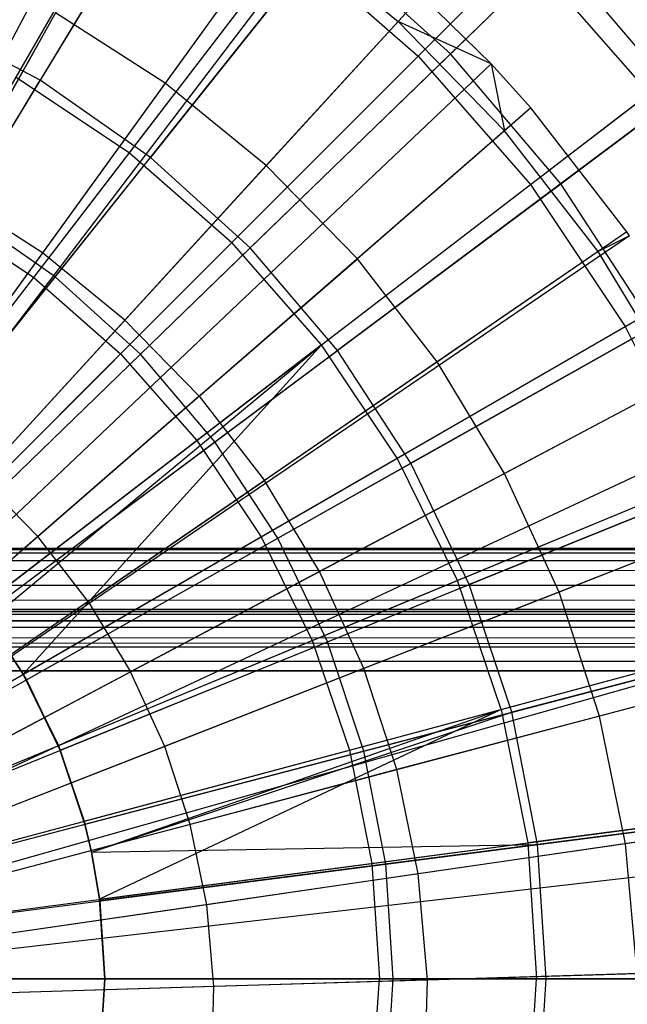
# Model space of a CAD drawing. Extents: x 0.2 to 40.1, y -6.7 to 6.7.
# Tile 319 of 516: x 21.806 to 22.198, y 3.437 to 4.073. Entities that reach past the tile are written whole.
import ezdxf

# ---------------------------------------------------------------- set-up
doc = ezdxf.new("R2010")
doc.units = 0
doc.header["$MEASUREMENT"] = 0
doc.layers.get('0').update_dxf_attribs({"color": 13, "linetype": 'CONTINUOUS'})

# ---------------------------------------------------------------- blocks, each defined once
blk = doc.blocks.new('SNOWBALL_XIV_PM3_STL')
at = {"color": 0}
for p, q in [((21.80342, 4.03564, 17.33299), (21.93672, 4.26652, 17.21834)), ((21.80342, 4.03564, 17.33299), (21.93672, 4.26652, 17.21834)), ((21.96123, 4.26827, 17.31014), (21.81894, 4.03353, 17.41133)), ((21.96123, 4.26827, 17.31014), (21.81894, 4.03353, 17.41133)), ((22.08378, 4.05052, 12.94778), (22.27448, 4.2352, 13.07074)), ((22.08378, 4.05052, 12.94778), (22.27448, 4.2352, 13.07074)), ((22.0629, 4.04909, 13.0275), (22.24443, 4.23062, 13.16283)), ((22.0629, 4.04909, 13.0275), (22.24443, 4.23062, 13.16283)), ((21.88398, 4.21627, 17.36496), (21.55159, 3.59263, 17.5815)), ((21.88398, 4.21627, 17.36496), (21.55159, 3.59263, 17.5815)), ((21.90162, 4.20661, 17.36496), (21.55516, 3.59067, 17.5815)), ((21.90162, 4.20661, 17.36496), (21.55516, 3.59067, 17.5815)), ((21.87652, 3.98679, 17.33299), (22.03881, 4.19829, 17.21834)), ((21.87652, 3.98679, 17.33299), (22.03881, 4.19829, 17.21834)), ((22.06137, 4.19842, 17.31014), (21.89022, 3.98381, 17.41133)), ((22.06137, 4.19842, 17.31014), (21.89022, 3.98381, 17.41133)), ((21.75267, 3.94774, 12.92524), (21.88846, 4.18294, 13.0275)), ((21.75267, 3.94774, 12.92524), (21.88846, 4.18294, 13.0275)), ((21.76775, 3.94909, 12.85858), (21.91219, 4.18736, 12.94778)), ((21.76775, 3.94909, 12.85858), (21.91219, 4.18736, 12.94778)), ((21.9868, 4.15207, 17.36496), (21.57238, 3.57965, 17.5815)), ((21.9868, 4.15207, 17.36496), (21.57238, 3.57965, 17.5815)), ((22.00398, 4.13931, 17.36496), (21.57586, 3.57706, 17.5815)), ((22.00398, 4.13931, 17.36496), (21.57586, 3.57706, 17.5815)), ((21.97361, 4.13387, 17.37545), (21.8997, 4.03177, 17.42952)), ((21.97361, 4.13387, 17.37545), (21.8997, 4.03177, 17.42952)), ((21.97361, 4.13387, 17.37545), (22.05003, 4.0716, 17.37545)), ((21.97361, 4.13387, 17.37545), (22.05003, 4.0716, 17.37545)), ((22.15506, 3.96679, 12.94778), (22.36781, 4.12557, 13.07074)), ((22.15506, 3.96679, 12.94778), (22.36781, 4.12557, 13.07074)), ((21.81474, 3.90627, 12.92524), (21.98007, 4.12174, 13.0275)), ((21.81474, 3.90627, 12.92524), (21.98007, 4.12174, 13.0275)), ((21.82865, 3.90661, 12.85858), (22.00238, 4.12445, 12.94778)), ((21.82865, 3.90661, 12.85858), (22.00238, 4.12445, 12.94778)), ((21.98007, 4.12174, 13.0275), (22.0629, 4.04909, 13.0275)), ((21.98007, 4.12174, 13.0275), (22.0629, 4.04909, 13.0275)), ((22.08378, 4.05052, 12.94778), (22.00238, 4.12445, 12.94778)), ((22.08378, 4.05052, 12.94778), (22.00238, 4.12445, 12.94778)), ((22.13555, 3.96626, 13.0275), (22.33922, 4.12254, 13.16283)), ((22.13555, 3.96626, 13.0275), (22.33922, 4.12254, 13.16283)), ((22.13114, 4.11733, 17.21834), (21.94263, 3.92882, 17.33299)), ((22.13114, 4.11733, 17.21834), (21.94263, 3.92882, 17.33299)), ((22.15175, 4.11634, 17.31014), (21.95456, 3.92538, 17.41133)), ((22.15175, 4.11634, 17.31014), (21.95456, 3.92538, 17.41133)), ((22.13114, 4.11733, 17.21834), (22.2121, 4.02501, 17.21834)), ((22.13114, 4.11733, 17.21834), (22.2121, 4.02501, 17.21834)), ((22.23089, 4.02338, 17.31014), (22.15175, 4.11634, 17.31014)), ((22.23089, 4.02338, 17.31014), (22.15175, 4.11634, 17.31014)), ((22.0652, 4.08818, 17.36496), (21.58824, 3.56673, 17.5815)), ((22.0652, 4.08818, 17.36496), (21.58824, 3.56673, 17.5815)), ((22.0652, 4.08818, 17.36496), (22.05003, 4.0716, 17.37545)), ((22.0652, 4.08818, 17.36496), (22.05003, 4.0716, 17.37545)), ((22.11008, 4.0441, 17.36496), (22.0652, 4.08818, 17.36496)), ((22.11008, 4.0441, 17.36496), (22.0652, 4.08818, 17.36496)), ((21.8288, 4.07716, 17.42952), (21.76248, 3.95925, 17.479)), ((21.8288, 4.07716, 17.42952), (21.76248, 3.95925, 17.479)), ((21.8997, 4.03177, 17.42952), (21.8288, 4.07716, 17.42952)), ((21.8997, 4.03177, 17.42952), (21.8288, 4.07716, 17.42952)), ((21.81894, 4.03353, 17.41133), (21.74188, 4.07373, 17.41133)), ((21.81894, 4.03353, 17.41133), (21.74188, 4.07373, 17.41133)), ((21.96496, 3.97859, 17.42952), (22.05003, 4.0716, 17.37545)), ((21.96496, 3.97859, 17.42952), (22.05003, 4.0716, 17.37545)), ((22.11885, 4.00102, 17.37545), (22.05003, 4.0716, 17.37545)), ((22.11885, 4.00102, 17.37545), (22.05003, 4.0716, 17.37545)), ((22.11008, 4.0441, 17.36496), (22.05003, 4.0716, 17.37545)), ((22.11008, 4.0441, 17.36496), (22.05003, 4.0716, 17.37545)), ((21.87086, 3.85705, 12.92524), (22.0629, 4.04909, 13.0275)), ((21.87086, 3.85705, 12.92524), (22.0629, 4.04909, 13.0275)), ((21.88363, 3.85668, 12.85858), (22.08378, 4.05052, 12.94778)), ((21.88363, 3.85668, 12.85858), (22.08378, 4.05052, 12.94778)), ((22.0629, 4.04909, 13.0275), (22.13555, 3.96626, 13.0275)), ((22.0629, 4.04909, 13.0275), (22.13555, 3.96626, 13.0275)), ((22.15506, 3.96679, 12.94778), (22.08378, 4.05052, 12.94778)), ((22.15506, 3.96679, 12.94778), (22.08378, 4.05052, 12.94778)), ((22.11008, 4.0441, 17.36496), (21.59731, 3.55781, 17.5815)), ((22.11008, 4.0441, 17.36496), (21.59731, 3.55781, 17.5815)), ((22.13581, 4.01577, 17.36496), (22.11008, 4.0441, 17.36496)), ((22.11008, 4.0441, 17.36496), (22.11885, 4.00102, 17.37545)), ((22.11008, 4.0441, 17.36496), (22.11885, 4.00102, 17.37545)), ((22.13581, 4.01577, 17.36496), (22.11008, 4.0441, 17.36496)), ((21.67125, 3.7899, 17.47782), (21.81894, 4.03353, 17.41133)), ((21.67125, 3.7899, 17.47782), (21.81894, 4.03353, 17.41133)), ((21.80342, 4.03564, 17.33299), (21.87652, 3.98679, 17.33299)), ((21.80342, 4.03564, 17.33299), (21.87652, 3.98679, 17.33299)), ((21.89022, 3.98381, 17.41133), (21.81894, 4.03353, 17.41133)), ((21.89022, 3.98381, 17.41133), (21.81894, 4.03353, 17.41133)), ((21.8997, 4.03177, 17.42952), (21.82036, 3.92218, 17.479)), ((21.8997, 4.03177, 17.42952), (21.82036, 3.92218, 17.479)), ((21.96496, 3.97859, 17.42952), (21.8997, 4.03177, 17.42952)), ((21.96496, 3.97859, 17.42952), (21.8997, 4.03177, 17.42952)), ((22.0006, 3.86271, 17.33299), (22.2121, 4.02501, 17.21834)), ((22.0006, 3.86271, 17.33299), (22.2121, 4.02501, 17.21834)), ((22.23089, 4.02338, 17.31014), (22.0109, 3.8592, 17.41133)), ((22.23089, 4.02338, 17.31014), (22.0109, 3.8592, 17.41133)), ((22.13581, 4.01577, 17.36496), (21.60251, 3.55208, 17.5815)), ((22.13581, 4.01577, 17.36496), (21.60251, 3.55208, 17.5815)), ((22.13581, 4.01577, 17.36496), (22.11885, 4.00102, 17.37545)), ((22.13581, 4.01577, 17.36496), (22.11885, 4.00102, 17.37545)), ((22.19771, 3.93578, 17.36496), (22.13581, 4.01577, 17.36496)), ((22.19771, 3.93578, 17.36496), (22.13581, 4.01577, 17.36496)), ((22.11885, 4.00102, 17.37545), (22.02373, 3.91832, 17.42952)), ((22.11885, 4.00102, 17.37545), (22.02373, 3.91832, 17.42952)), ((22.17918, 3.92306, 17.37545), (22.11885, 4.00102, 17.37545)), ((22.17918, 3.92306, 17.37545), (22.11885, 4.00102, 17.37545)), ((22.19675, 3.87465, 13.0275), (22.41908, 4.00302, 13.16283)), ((22.19675, 3.87465, 13.0275), (22.41908, 4.00302, 13.16283)), ((21.70679, 3.76559, 17.41351), (21.87652, 3.98679, 17.33299)), ((21.70679, 3.76559, 17.41351), (21.87652, 3.98679, 17.33299)), ((21.87652, 3.98679, 17.33299), (21.94263, 3.92882, 17.33299)), ((21.87652, 3.98679, 17.33299), (21.94263, 3.92882, 17.33299)), ((21.71259, 3.76106, 17.47782), (21.89022, 3.98381, 17.41133)), ((21.71259, 3.76106, 17.47782), (21.89022, 3.98381, 17.41133)), ((21.95456, 3.92538, 17.41133), (21.89022, 3.98381, 17.41133)), ((21.95456, 3.92538, 17.41133), (21.89022, 3.98381, 17.41133)), ((21.96496, 3.97859, 17.42952), (21.87365, 3.87876, 17.479)), ((21.96496, 3.97859, 17.42952), (21.87365, 3.87876, 17.479)), ((21.96496, 3.97859, 17.42952), (22.02373, 3.91832, 17.42952)), ((21.96496, 3.97859, 17.42952), (22.02373, 3.91832, 17.42952)), ((21.92008, 3.80093, 12.92524), (22.13555, 3.96626, 13.0275)), ((21.92008, 3.80093, 12.92524), (22.13555, 3.96626, 13.0275)), ((21.93177, 3.80014, 12.85858), (22.15506, 3.96679, 12.94778)), ((21.93177, 3.80014, 12.85858), (22.15506, 3.96679, 12.94778)), ((22.13555, 3.96626, 13.0275), (22.19675, 3.87465, 13.0275)), ((22.13555, 3.96626, 13.0275), (22.19675, 3.87465, 13.0275)), ((22.21505, 3.87463, 12.94778), (22.15506, 3.96679, 12.94778)), ((22.21505, 3.87463, 12.94778), (22.15506, 3.96679, 12.94778)), ((21.82036, 3.92218, 17.479), (21.76248, 3.95925, 17.479)), ((21.82036, 3.92218, 17.479), (21.76248, 3.95925, 17.479)), ((21.75267, 3.94774, 12.92524), (21.81474, 3.90627, 12.92524)), ((21.75267, 3.94774, 12.92524), (21.81474, 3.90627, 12.92524)), ((21.82865, 3.90661, 12.85858), (21.76775, 3.94909, 12.85858)), ((21.82865, 3.90661, 12.85858), (21.76775, 3.94909, 12.85858)), ((22.19771, 3.93578, 17.36496), (21.61503, 3.53591, 17.5815)), ((22.19771, 3.93578, 17.36496), (21.61503, 3.53591, 17.5815)), ((22.19771, 3.93578, 17.36496), (22.17918, 3.92306, 17.37545)), ((22.19771, 3.93578, 17.36496), (22.17918, 3.92306, 17.37545)), ((22.19954, 3.9331, 17.36496), (22.19771, 3.93578, 17.36496)), ((22.19954, 3.9331, 17.36496), (22.19771, 3.93578, 17.36496)), ((22.19954, 3.9331, 17.36496), (21.61503, 3.53591, 17.5815)), ((22.19954, 3.9331, 17.36496), (21.61503, 3.53591, 17.5815)), ((21.74548, 3.73167, 17.41351), (21.94263, 3.92882, 17.33299)), ((21.74548, 3.73167, 17.41351), (21.94263, 3.92882, 17.33299)), ((22.0006, 3.86271, 17.33299), (21.94263, 3.92882, 17.33299)), ((22.0006, 3.86271, 17.33299), (21.94263, 3.92882, 17.33299)), ((22.19954, 3.9331, 17.36496), (22.17918, 3.92306, 17.37545)), ((22.19954, 3.9331, 17.36496), (22.17918, 3.92306, 17.37545)), ((21.82036, 3.92218, 17.479), (21.7394, 3.81035, 17.52083)), ((21.82036, 3.92218, 17.479), (21.7394, 3.81035, 17.52083)), ((21.7499, 3.72717, 17.47782), (21.95456, 3.92538, 17.41133)), ((21.7499, 3.72717, 17.47782), (21.95456, 3.92538, 17.41133)), ((21.87365, 3.87876, 17.479), (21.82036, 3.92218, 17.479)), ((21.87365, 3.87876, 17.479), (21.82036, 3.92218, 17.479)), ((22.0109, 3.8592, 17.41133), (21.95456, 3.92538, 17.41133)), ((22.0109, 3.8592, 17.41133), (21.95456, 3.92538, 17.41133)), ((22.04945, 3.78961, 17.33299), (22.28033, 3.9229, 17.21834)), ((22.04945, 3.78961, 17.33299), (22.28033, 3.9229, 17.21834)), ((22.17918, 3.92306, 17.37545), (22.07525, 3.85174, 17.42952)), ((22.17918, 3.92306, 17.37545), (22.07525, 3.85174, 17.42952)), ((22.23022, 3.83873, 17.37545), (22.17918, 3.92306, 17.37545)), ((22.23022, 3.83873, 17.37545), (22.17918, 3.92306, 17.37545)), ((21.92164, 3.82955, 17.479), (22.02373, 3.91832, 17.42952)), ((21.92164, 3.82955, 17.479), (22.02373, 3.91832, 17.42952)), ((22.07525, 3.85174, 17.42952), (22.02373, 3.91832, 17.42952)), ((22.07525, 3.85174, 17.42952), (22.02373, 3.91832, 17.42952)), ((22.29749, 3.92106, 17.31014), (22.05831, 3.78636, 17.41133)), ((22.29749, 3.92106, 17.31014), (22.05831, 3.78636, 17.41133)), ((21.64293, 3.68237, 12.85764), (21.81474, 3.90627, 12.92524)), ((21.64293, 3.68237, 12.85764), (21.81474, 3.90627, 12.92524)), ((21.64939, 3.68182, 12.80451), (21.82865, 3.90661, 12.85858)), ((21.64939, 3.68182, 12.80451), (21.82865, 3.90661, 12.85858)), ((21.81474, 3.90627, 12.92524), (21.87086, 3.85705, 12.92524)), ((21.81474, 3.90627, 12.92524), (21.87086, 3.85705, 12.92524)), ((21.88363, 3.85668, 12.85858), (21.82865, 3.90661, 12.85858)), ((21.88363, 3.85668, 12.85858), (21.82865, 3.90661, 12.85858)), ((21.87365, 3.87876, 17.479), (21.78047, 3.77689, 17.52083)), ((21.87365, 3.87876, 17.479), (21.78047, 3.77689, 17.52083)), ((21.92164, 3.82955, 17.479), (21.87365, 3.87876, 17.479)), ((21.92164, 3.82955, 17.479), (21.87365, 3.87876, 17.479)), ((21.96155, 3.73886, 12.92524), (22.19675, 3.87465, 13.0275)), ((21.96155, 3.73886, 12.92524), (22.19675, 3.87465, 13.0275)), ((21.97228, 3.7379, 12.85858), (22.21505, 3.87463, 12.94778)), ((21.97228, 3.7379, 12.85858), (22.21505, 3.87463, 12.94778)), ((22.19675, 3.87465, 13.0275), (22.24548, 3.77584, 13.0275)), ((22.19675, 3.87465, 13.0275), (22.24548, 3.77584, 13.0275)), ((22.0006, 3.86271, 17.33299), (21.7794, 3.69298, 17.41351)), ((22.0006, 3.86271, 17.33299), (21.7794, 3.69298, 17.41351)), ((21.78257, 3.68879, 17.47782), (22.0109, 3.8592, 17.41133)), ((21.78257, 3.68879, 17.47782), (22.0109, 3.8592, 17.41133)), ((21.78556, 3.68473, 17.41351), (22.0006, 3.86271, 17.33299)), ((21.78556, 3.68473, 17.41351), (22.0006, 3.86271, 17.33299)), ((21.80799, 3.6502, 17.41351), (22.0006, 3.86271, 17.33299)), ((21.80799, 3.6502, 17.41351), (22.0006, 3.86271, 17.33299)), ((22.04945, 3.78961, 17.33299), (22.0006, 3.86271, 17.33299)), ((22.04945, 3.78961, 17.33299), (22.0006, 3.86271, 17.33299)), ((22.05831, 3.78636, 17.41133), (22.0109, 3.8592, 17.41133)), ((22.05831, 3.78636, 17.41133), (22.0109, 3.8592, 17.41133)), ((21.6713, 3.65749, 12.85764), (21.87086, 3.85705, 12.92524)), ((21.6713, 3.65749, 12.85764), (21.87086, 3.85705, 12.92524)), ((21.67709, 3.65666, 12.80451), (21.88363, 3.85668, 12.85858)), ((21.67709, 3.65666, 12.80451), (21.88363, 3.85668, 12.85858)), ((21.87086, 3.85705, 12.92524), (21.92008, 3.80093, 12.92524)), ((21.87086, 3.85705, 12.92524), (21.92008, 3.80093, 12.92524)), ((21.93177, 3.80014, 12.85858), (21.88363, 3.85668, 12.85858)), ((21.93177, 3.80014, 12.85858), (21.88363, 3.85668, 12.85858)), ((22.07525, 3.85174, 17.42952), (21.9637, 3.77519, 17.479)), ((22.07525, 3.85174, 17.42952), (21.9637, 3.77519, 17.479)), ((22.11885, 3.77972, 17.42952), (22.07525, 3.85174, 17.42952)), ((22.11885, 3.77972, 17.42952), (22.07525, 3.85174, 17.42952)), ((22.25009, 3.84926, 17.36496), (21.62562, 3.51841, 17.5815)), ((22.25009, 3.84926, 17.36496), (21.62562, 3.51841, 17.5815)), ((22.23022, 3.83873, 17.37545), (22.11885, 3.77972, 17.42952)), ((22.23022, 3.83873, 17.37545), (22.11885, 3.77972, 17.42952)), ((21.92164, 3.82955, 17.479), (21.81745, 3.73896, 17.52083)), ((21.92164, 3.82955, 17.479), (21.81745, 3.73896, 17.52083)), ((21.92164, 3.82955, 17.479), (21.9637, 3.77519, 17.479)), ((21.92164, 3.82955, 17.479), (21.9637, 3.77519, 17.479)), ((22.27003, 3.80919, 17.36496), (21.62966, 3.51031, 17.5815)), ((22.27003, 3.80919, 17.36496), (21.62966, 3.51031, 17.5815)), ((22.08833, 3.71075, 17.33299), (22.33464, 3.81277, 17.21834)), ((22.08833, 3.71075, 17.33299), (22.33464, 3.81277, 17.21834)), ((22.35046, 3.81106, 17.31014), (22.09602, 3.70805, 17.41133)), ((22.35046, 3.81106, 17.31014), (22.09602, 3.70805, 17.41133)), ((21.69618, 3.62912, 12.85764), (21.92008, 3.80093, 12.92524)), ((21.69618, 3.62912, 12.85764), (21.92008, 3.80093, 12.92524)), ((21.92008, 3.80093, 12.92524), (21.96155, 3.73886, 12.92524)), ((21.92008, 3.80093, 12.92524), (21.96155, 3.73886, 12.92524)), ((21.70134, 3.62817, 12.80451), (21.93177, 3.80014, 12.85858)), ((21.70134, 3.62817, 12.80451), (21.93177, 3.80014, 12.85858)), ((21.97228, 3.7379, 12.85858), (21.93177, 3.80014, 12.85858)), ((21.97228, 3.7379, 12.85858), (21.93177, 3.80014, 12.85858)), ((21.80799, 3.6502, 17.41351), (22.04945, 3.78961, 17.33299)), ((21.80799, 3.6502, 17.41351), (22.04945, 3.78961, 17.33299)), ((22.08833, 3.71075, 17.33299), (22.04945, 3.78961, 17.33299)), ((22.08833, 3.71075, 17.33299), (22.04945, 3.78961, 17.33299)), ((21.81007, 3.64655, 17.47782), (22.05831, 3.78636, 17.41133)), ((21.81007, 3.64655, 17.47782), (22.05831, 3.78636, 17.41133)), ((22.09602, 3.70805, 17.41133), (22.05831, 3.78636, 17.41133)), ((22.09602, 3.70805, 17.41133), (22.05831, 3.78636, 17.41133)), ((21.81745, 3.73896, 17.52083), (21.78047, 3.77689, 17.52083)), ((21.81745, 3.73896, 17.52083), (21.78047, 3.77689, 17.52083)), ((21.99457, 3.67191, 12.92524), (22.24548, 3.77584, 13.0275)), ((21.99457, 3.67191, 12.92524), (22.24548, 3.77584, 13.0275)), ((22.11885, 3.77972, 17.42952), (21.9993, 3.71639, 17.47899)), ((22.11885, 3.77972, 17.42952), (21.9993, 3.71639, 17.47899)), ((22.0045, 3.671, 12.85858), (22.26276, 3.77556, 12.94778)), ((22.0045, 3.671, 12.85858), (22.26276, 3.77556, 12.94778)), ((22.15395, 3.70321, 17.42952), (22.11885, 3.77972, 17.42952)), ((22.15395, 3.70321, 17.42952), (22.11885, 3.77972, 17.42952)), ((21.84987, 3.69707, 17.52083), (21.9637, 3.77519, 17.479)), ((21.84987, 3.69707, 17.52083), (21.9637, 3.77519, 17.479)), ((21.9993, 3.71639, 17.47899), (21.9637, 3.77519, 17.479)), ((21.9993, 3.71639, 17.47899), (21.9637, 3.77519, 17.479)), ((22.29226, 3.75733, 17.36496), (21.63415, 3.49982, 17.5815)), ((22.29226, 3.75733, 17.36496), (21.63415, 3.49982, 17.5815)), ((22.27132, 3.74914, 17.37545), (22.15395, 3.70321, 17.42952)), ((22.27132, 3.74914, 17.37545), (22.15395, 3.70321, 17.42952)), ((21.81745, 3.73896, 17.52083), (21.711, 3.64641, 17.55504)), ((21.81745, 3.73896, 17.52083), (21.711, 3.64641, 17.55504)), ((21.71714, 3.59775, 12.85764), (21.96155, 3.73886, 12.92524)), ((21.71714, 3.59775, 12.85764), (21.96155, 3.73886, 12.92524)), ((21.72176, 3.59681, 12.80451), (21.97228, 3.7379, 12.85858)), ((21.72176, 3.59681, 12.80451), (21.97228, 3.7379, 12.85858)), ((21.84987, 3.69707, 17.52083), (21.81745, 3.73896, 17.52083)), ((21.84987, 3.69707, 17.52083), (21.81745, 3.73896, 17.52083)), ((21.96155, 3.73886, 12.92524), (21.99457, 3.67191, 12.92524)), ((21.96155, 3.73886, 12.92524), (21.99457, 3.67191, 12.92524)), ((22.0045, 3.671, 12.85858), (21.97228, 3.7379, 12.85858)), ((22.0045, 3.671, 12.85858), (21.97228, 3.7379, 12.85858)), ((39.42879, 3.73129, 51.61956), (0.85168, 3.73129, 51.61956)), ((0.85168, 3.73129, 51.61956), (39.42499, 3.73025, 51.63235)), ((0.85168, 3.73129, 51.61956), (39.42499, 3.73025, 51.63235)), ((0.85168, 3.73129, 50.9109), (39.42879, 3.73129, 50.9109)), ((0.85168, 3.73129, 50.9109), (39.42879, 3.73129, 50.9109)), ((39.42879, 3.73129, 51.61956), (0.85168, 3.73129, 51.61956)), ((0.85988, 3.72647, 51.6467), (39.42499, 3.73025, 51.63235)), ((0.85988, 3.72647, 51.6467), (39.42499, 3.73025, 51.63235)), ((0.85988, 3.72647, 51.6467), (39.4168, 3.72107, 51.65835)), ((0.85988, 3.72647, 51.6467), (39.4168, 3.72107, 51.65835)), ((0.86808, 3.71258, 51.67051), (39.4168, 3.72107, 51.65835)), ((0.86808, 3.71258, 51.67051), (39.4168, 3.72107, 51.65835)), ((0.86808, 3.71258, 51.67051), (39.4086, 3.7035, 51.67959)), ((0.86808, 3.71258, 51.67051), (39.4086, 3.7035, 51.67959)), ((21.9993, 3.71639, 17.47899), (21.8773, 3.65175, 17.52083)), ((21.9993, 3.71639, 17.47899), (21.8773, 3.65175, 17.52083)), ((22.02796, 3.65391, 17.47899), (21.9993, 3.71639, 17.47899)), ((22.02796, 3.65391, 17.47899), (21.9993, 3.71639, 17.47899)), ((21.83074, 3.60405, 17.41351), (22.08833, 3.71075, 17.33299)), ((21.83074, 3.60405, 17.41351), (22.08833, 3.71075, 17.33299)), ((21.83194, 3.60114, 17.47782), (22.09602, 3.70805, 17.41133)), ((21.83194, 3.60114, 17.47782), (22.09602, 3.70805, 17.41133)), ((22.1166, 3.62749, 17.33299), (22.08833, 3.71075, 17.33299)), ((22.1166, 3.62749, 17.33299), (22.08833, 3.71075, 17.33299)), ((22.12341, 3.62557, 17.41133), (22.09602, 3.70805, 17.41133)), ((22.12341, 3.62557, 17.41133), (22.09602, 3.70805, 17.41133)), ((0.87627, 3.69134, 51.68808), (39.4086, 3.7035, 51.67959)), ((0.87627, 3.69134, 51.68808), (39.4086, 3.7035, 51.67959)), ((22.15395, 3.70321, 17.42952), (22.02796, 3.65391, 17.47899)), ((22.15395, 3.70321, 17.42952), (22.02796, 3.65391, 17.47899)), ((22.1801, 3.62319, 17.42952), (22.15395, 3.70321, 17.42952)), ((22.1801, 3.62319, 17.42952), (22.15395, 3.70321, 17.42952)), ((21.84987, 3.69707, 17.52083), (21.73356, 3.61725, 17.55504)), ((21.84987, 3.69707, 17.52083), (21.73356, 3.61725, 17.55504)), ((21.84987, 3.69707, 17.52083), (21.8773, 3.65175, 17.52083)), ((21.84987, 3.69707, 17.52083), (21.8773, 3.65175, 17.52083)), ((22.1166, 3.62749, 17.33299), (22.37411, 3.69649, 17.21834)), ((22.1166, 3.62749, 17.33299), (22.37411, 3.69649, 17.21834)), ((22.38893, 3.69519, 17.31014), (22.12341, 3.62557, 17.41133)), ((22.38893, 3.69519, 17.31014), (22.12341, 3.62557, 17.41133)), ((0.85168, 3.69192, 51.61956), (39.42076, 3.6896, 51.63287)), ((0.85168, 3.69192, 51.61956), (39.42076, 3.6896, 51.63287)), ((0.85168, 3.69192, 51.61956), (39.42879, 3.69192, 51.61956)), ((39.42879, 3.69192, 50.9109), (0.85168, 3.69192, 50.9109)), ((0.85168, 3.69192, 51.61956), (39.42879, 3.69192, 51.61956)), ((39.42879, 3.69192, 50.9109), (0.85168, 3.69192, 50.9109)), ((0.86195, 3.68816, 51.63636), (39.42076, 3.6896, 51.63287)), ((0.86195, 3.68816, 51.63636), (39.42076, 3.6896, 51.63287)), ((0.86195, 3.68816, 51.63636), (39.41162, 3.68169, 51.64603)), ((0.86195, 3.68816, 51.63636), (39.41162, 3.68169, 51.64603)), ((39.39221, 3.65255, 51.6983), (0.87627, 3.69134, 51.68808)), ((0.87627, 3.69134, 51.68808), (39.4004, 3.67969, 51.69348)), ((0.87627, 3.69134, 51.68808), (39.4004, 3.67969, 51.69348)), ((39.39221, 3.65255, 51.6983), (0.87627, 3.69134, 51.68808)), ((21.78257, 3.68879, 17.47782), (21.81007, 3.64655, 17.47782)), ((21.78257, 3.68879, 17.47782), (21.81007, 3.64655, 17.47782)), ((0.87109, 3.67902, 51.6487), (39.41162, 3.68169, 51.64603)), ((0.87109, 3.67902, 51.6487), (39.41162, 3.68169, 51.64603)), ((21.78556, 3.68473, 17.41351), (21.80799, 3.6502, 17.41351)), ((21.78556, 3.68473, 17.41351), (21.80799, 3.6502, 17.41351)), ((0.87109, 3.67902, 51.6487), (39.40247, 3.66935, 51.65517)), ((0.87109, 3.67902, 51.6487), (39.40247, 3.66935, 51.65517)), ((22.31974, 3.67558, 17.36496), (21.63971, 3.48329, 17.5815)), ((22.31974, 3.67558, 17.36496), (21.63971, 3.48329, 17.5815)), ((0.88023, 3.66587, 51.65661), (39.40247, 3.66935, 51.65517)), ((0.88023, 3.66587, 51.65661), (39.40247, 3.66935, 51.65517)), ((21.73383, 3.56391, 12.85764), (21.99457, 3.67191, 12.92524)), ((21.73383, 3.56391, 12.85764), (21.99457, 3.67191, 12.92524)), ((21.73799, 3.5631, 12.80451), (22.0045, 3.671, 12.85858)), ((21.73799, 3.5631, 12.80451), (22.0045, 3.671, 12.85858)), ((21.99457, 3.67191, 12.92524), (22.01856, 3.60122, 12.92524)), ((21.99457, 3.67191, 12.92524), (22.01856, 3.60122, 12.92524)), ((22.0279, 3.60052, 12.85858), (22.0045, 3.671, 12.85858)), ((22.0279, 3.60052, 12.85858), (22.0045, 3.671, 12.85858)), ((22.01856, 3.60122, 12.92524), (22.2809, 3.67152, 13.0275)), ((22.01856, 3.60122, 12.92524), (22.2809, 3.67152, 13.0275)), ((22.0279, 3.60052, 12.85858), (22.29741, 3.6712, 12.94778)), ((22.0279, 3.60052, 12.85858), (22.29741, 3.6712, 12.94778)), ((0.88023, 3.66587, 51.65661), (39.39221, 3.65255, 51.65893)), ((0.88023, 3.66587, 51.65661), (39.39221, 3.65255, 51.65893)), ((39.39221, 3.65255, 51.6983), (0.88447, 3.66534, 51.69725)), ((39.39221, 3.65255, 51.6983), (0.88447, 3.66534, 51.69725)), ((22.32368, 3.66119, 17.36496), (21.6405, 3.48038, 17.5815)), ((22.32368, 3.66119, 17.36496), (21.6405, 3.48038, 17.5815)), ((22.30194, 3.65544, 17.37545), (22.1801, 3.62319, 17.42952)), ((22.30194, 3.65544, 17.37545), (22.1801, 3.62319, 17.42952)), ((39.39221, 3.65255, 51.6983), (10.67572, 3.65238, 51.6983)), ((10.67572, 3.65238, 51.65893), (39.39221, 3.65255, 51.65893)), ((39.39221, 3.65255, 51.6983), (10.67572, 3.65238, 51.6983)), ((10.67572, 3.65238, 51.65893), (39.39221, 3.65255, 51.65893)), ((21.75265, 3.58571, 17.55504), (21.8773, 3.65175, 17.52083)), ((21.75265, 3.58571, 17.55504), (21.8773, 3.65175, 17.52083)), ((21.81007, 3.64655, 17.47782), (21.80799, 3.6502, 17.41351)), ((21.83194, 3.60114, 17.47782), (21.80799, 3.6502, 17.41351)), ((21.80799, 3.6502, 17.41351), (21.83074, 3.60405, 17.41351)), ((21.83194, 3.60114, 17.47782), (21.80799, 3.6502, 17.41351)), ((21.81007, 3.64655, 17.47782), (21.80799, 3.6502, 17.41351)), ((21.80799, 3.6502, 17.41351), (21.83074, 3.60405, 17.41351)), ((21.89939, 3.6036, 17.52083), (21.8773, 3.65175, 17.52083)), ((21.89939, 3.6036, 17.52083), (21.8773, 3.65175, 17.52083)), ((22.02796, 3.65391, 17.47899), (21.89939, 3.6036, 17.52083)), ((22.02796, 3.65391, 17.47899), (21.89939, 3.6036, 17.52083)), ((22.04931, 3.58857, 17.47899), (22.02796, 3.65391, 17.47899)), ((22.04931, 3.58857, 17.47899), (22.02796, 3.65391, 17.47899)), ((21.81007, 3.64655, 17.47782), (21.83194, 3.60114, 17.47782)), ((21.81007, 3.64655, 17.47782), (21.83194, 3.60114, 17.47782)), ((21.84728, 3.55533, 17.41351), (22.1166, 3.62749, 17.33299)), ((21.84728, 3.55533, 17.41351), (22.1166, 3.62749, 17.33299)), ((21.84782, 3.5533, 17.47782), (22.12341, 3.62557, 17.41133)), ((21.84782, 3.5533, 17.47782), (22.12341, 3.62557, 17.41133)), ((21.85209, 3.53531, 17.41351), (22.1166, 3.62749, 17.33299)), ((21.85209, 3.53531, 17.41351), (22.1166, 3.62749, 17.33299)), ((21.85209, 3.53531, 17.47782), (22.12341, 3.62557, 17.41133)), ((21.85209, 3.53531, 17.47782), (22.12341, 3.62557, 17.41133)), ((22.1166, 3.62749, 17.33299), (21.85732, 3.50487, 17.41351)), ((22.1166, 3.62749, 17.33299), (21.85732, 3.50487, 17.41351)), ((22.1801, 3.62319, 17.42952), (22.04931, 3.58857, 17.47899)), ((22.1801, 3.62319, 17.42952), (22.04931, 3.58857, 17.47899)), ((22.1166, 3.62749, 17.33299), (22.13375, 3.54126, 17.33299)), ((22.1166, 3.62749, 17.33299), (22.13375, 3.54126, 17.33299)), ((22.14002, 3.54026, 17.41133), (22.12341, 3.62557, 17.41133)), ((22.14002, 3.54026, 17.41133), (22.12341, 3.62557, 17.41133)), ((22.19696, 3.54071, 17.42952), (22.1801, 3.62319, 17.42952)), ((22.19696, 3.54071, 17.42952), (22.1801, 3.62319, 17.42952)), ((21.84782, 3.5533, 17.47782), (21.83074, 3.60405, 17.41351)), ((21.83074, 3.60405, 17.41351), (21.84728, 3.55533, 17.41351)), ((21.84782, 3.5533, 17.47782), (21.83074, 3.60405, 17.41351)), ((21.83194, 3.60114, 17.47782), (21.83074, 3.60405, 17.41351)), ((21.83194, 3.60114, 17.47782), (21.83074, 3.60405, 17.41351)), ((21.83074, 3.60405, 17.41351), (21.84728, 3.55533, 17.41351)), ((21.74595, 3.52818, 12.85764), (22.01856, 3.60122, 12.92524)), ((21.74595, 3.52818, 12.85764), (22.01856, 3.60122, 12.92524)), ((21.74978, 3.52759, 12.80451), (22.0279, 3.60052, 12.85858)), ((21.74978, 3.52759, 12.80451), (22.0279, 3.60052, 12.85858)), ((21.89939, 3.6036, 17.52083), (21.76803, 3.5522, 17.55504)), ((21.89939, 3.6036, 17.52083), (21.76803, 3.5522, 17.55504)), ((21.83194, 3.60114, 17.47782), (21.84782, 3.5533, 17.47782)), ((21.83194, 3.60114, 17.47782), (21.84782, 3.5533, 17.47782)), ((21.91585, 3.55325, 17.52083), (21.89939, 3.6036, 17.52083)), ((21.91585, 3.55325, 17.52083), (21.89939, 3.6036, 17.52083)), ((22.01856, 3.60122, 12.92524), (22.03312, 3.52801, 12.92524)), ((22.01856, 3.60122, 12.92524), (22.03312, 3.52801, 12.92524)), ((22.04209, 3.52763, 12.85858), (22.0279, 3.60052, 12.85858)), ((22.04209, 3.52763, 12.85858), (22.0279, 3.60052, 12.85858)), ((22.04931, 3.58857, 17.47899), (21.91585, 3.55325, 17.52083)), ((22.04931, 3.58857, 17.47899), (21.91585, 3.55325, 17.52083)), ((22.06307, 3.52123, 17.47899), (22.04931, 3.58857, 17.47899)), ((22.06307, 3.52123, 17.47899), (22.04931, 3.58857, 17.47899)), ((22.39806, 3.57606, 17.21834), (22.13375, 3.54126, 17.33299)), ((22.39806, 3.57606, 17.21834), (22.13375, 3.54126, 17.33299)), ((22.41227, 3.57536, 17.31014), (22.14002, 3.54026, 17.41133)), ((22.41227, 3.57536, 17.31014), (22.14002, 3.54026, 17.41133)), ((22.34393, 3.5621, 17.36496), (21.6446, 3.46034, 17.5815)), ((22.34393, 3.5621, 17.36496), (21.6446, 3.46034, 17.5815)), ((22.03312, 3.52801, 12.92524), (22.30239, 3.56346, 13.0275)), ((22.03312, 3.52801, 12.92524), (22.30239, 3.56346, 13.0275)), ((22.04209, 3.52763, 12.85858), (22.31843, 3.56326, 12.94778)), ((22.04209, 3.52763, 12.85858), (22.31843, 3.56326, 12.94778)), ((21.91585, 3.55325, 17.52083), (21.77948, 3.51716, 17.55504)), ((21.91585, 3.55325, 17.52083), (21.77948, 3.51716, 17.55504)), ((21.84782, 3.5533, 17.47782), (21.84728, 3.55533, 17.41351)), ((21.85209, 3.53531, 17.47782), (21.84728, 3.55533, 17.41351)), ((21.84782, 3.5533, 17.47782), (21.84728, 3.55533, 17.41351)), ((21.85209, 3.53531, 17.47782), (21.84728, 3.55533, 17.41351)), ((21.84728, 3.55533, 17.41351), (21.85209, 3.53531, 17.41351)), ((21.84728, 3.55533, 17.41351), (21.85209, 3.53531, 17.41351)), ((21.84782, 3.5533, 17.47782), (21.85209, 3.53531, 17.47782)), ((21.84782, 3.5533, 17.47782), (21.85209, 3.53531, 17.47782)), ((21.92645, 3.50135, 17.52083), (21.91585, 3.55325, 17.52083)), ((21.92645, 3.50135, 17.52083), (21.91585, 3.55325, 17.52083)), ((22.32168, 3.55886, 17.37545), (22.19696, 3.54071, 17.42952)), ((22.32168, 3.55886, 17.37545), (22.19696, 3.54071, 17.42952)), ((21.85209, 3.53531, 17.47782), (22.14002, 3.54026, 17.41133)), ((21.85209, 3.53531, 17.47782), (22.14002, 3.54026, 17.41133)), ((21.85732, 3.50487, 17.41351), (22.13375, 3.54126, 17.33299)), ((21.85732, 3.50487, 17.41351), (22.13375, 3.54126, 17.33299)), ((22.14002, 3.54026, 17.41133), (21.85746, 3.50382, 17.47782)), ((22.14002, 3.54026, 17.41133), (21.85746, 3.50382, 17.47782)), ((22.19696, 3.54071, 17.42952), (22.06307, 3.52123, 17.47899)), ((22.19696, 3.54071, 17.42952), (22.06307, 3.52123, 17.47899)), ((22.13375, 3.54126, 17.33299), (22.1395, 3.45352, 17.33299)), ((22.13375, 3.54126, 17.33299), (22.1395, 3.45352, 17.33299)), ((22.14559, 3.45352, 17.41133), (22.14002, 3.54026, 17.41133)), ((22.14559, 3.45352, 17.41133), (22.14002, 3.54026, 17.41133)), ((22.2043, 3.45685, 17.42952), (22.19696, 3.54071, 17.42952)), ((22.2043, 3.45685, 17.42952), (22.19696, 3.54071, 17.42952)), ((22.34736, 3.53572, 17.36496), (21.6453, 3.45501, 17.5815)), ((22.34736, 3.53572, 17.36496), (21.6453, 3.45501, 17.5815)), ((21.85209, 3.53531, 17.47782), (21.85746, 3.50382, 17.47782)), ((21.85746, 3.50382, 17.47782), (21.85209, 3.53531, 17.41351)), ((21.85209, 3.53531, 17.41351), (21.85732, 3.50487, 17.41351)), ((21.85746, 3.50382, 17.47782), (21.85209, 3.53531, 17.41351)), ((21.85209, 3.53531, 17.47782), (21.85746, 3.50382, 17.47782)), ((21.85209, 3.53531, 17.47782), (21.85209, 3.53531, 17.41351)), ((21.85209, 3.53531, 17.47782), (21.85209, 3.53531, 17.41351)), ((21.85209, 3.53531, 17.41351), (21.85732, 3.50487, 17.41351)), ((21.75331, 3.49117, 12.85764), (22.03312, 3.52801, 12.92524)), ((21.75331, 3.49117, 12.85764), (22.03312, 3.52801, 12.92524)), ((21.75693, 3.49086, 12.80451), (22.04209, 3.52763, 12.85858)), ((21.75693, 3.49086, 12.80451), (22.04209, 3.52763, 12.85858)), ((22.03312, 3.52801, 12.92524), (22.038, 3.45352, 12.92524)), ((22.03312, 3.52801, 12.92524), (22.038, 3.45352, 12.92524)), ((22.04685, 3.45352, 12.85858), (22.04209, 3.52763, 12.85858)), ((22.04685, 3.45352, 12.85858), (22.04209, 3.52763, 12.85858)), ((22.06307, 3.52123, 17.47899), (21.92645, 3.50135, 17.52083)), ((22.06307, 3.52123, 17.47899), (21.92645, 3.50135, 17.52083)), ((22.06907, 3.45276, 17.47899), (22.06307, 3.52123, 17.47899)), ((22.06907, 3.45276, 17.47899), (22.06307, 3.52123, 17.47899)), ((21.86069, 3.45352, 17.47782), (21.85732, 3.50487, 17.41351)), ((21.85746, 3.50382, 17.47782), (21.85732, 3.50487, 17.41351)), ((21.85746, 3.50382, 17.47782), (21.85732, 3.50487, 17.41351)), ((21.86069, 3.45352, 17.47782), (21.85732, 3.50487, 17.41351)), ((21.85732, 3.50487, 17.41351), (21.86069, 3.45352, 17.41351)), ((21.85732, 3.50487, 17.41351), (21.86069, 3.45352, 17.41351)), ((21.85746, 3.50382, 17.47782), (21.86069, 3.45352, 17.47782)), ((21.85746, 3.50382, 17.47782), (21.86069, 3.45352, 17.47782)), ((21.92645, 3.50135, 17.52083), (21.78686, 3.48104, 17.55504)), ((21.92645, 3.50135, 17.52083), (21.78686, 3.48104, 17.55504)), ((21.93108, 3.44858, 17.52083), (21.92645, 3.50135, 17.52083)), ((21.93108, 3.44858, 17.52083), (21.92645, 3.50135, 17.52083)), ((22.35275, 3.46134, 17.36496), (21.64638, 3.43996, 17.5815)), ((22.35275, 3.46134, 17.36496), (21.64638, 3.43996, 17.5815)), ((22.038, 3.45352, 12.92524), (21.75578, 3.45352, 12.85764)), ((22.038, 3.45352, 12.92524), (21.75578, 3.45352, 12.85764)), ((21.75933, 3.45352, 12.80451), (22.04685, 3.45352, 12.85858)), ((21.75933, 3.45352, 12.80451), (22.04685, 3.45352, 12.85858)), ((21.86069, 3.45352, 17.41351), (21.85732, 3.40218, 17.41351)), ((21.86069, 3.45352, 17.41351), (21.85732, 3.40218, 17.41351)), ((21.86069, 3.45352, 17.47782), (21.85746, 3.40322, 17.47782)), ((21.85746, 3.40322, 17.47782), (21.86069, 3.45352, 17.41351)), ((21.85746, 3.40322, 17.47782), (21.86069, 3.45352, 17.41351)), ((21.86069, 3.45352, 17.47782), (21.85746, 3.40322, 17.47782)), ((22.14559, 3.45352, 17.41133), (21.86069, 3.45352, 17.47782)), ((22.14559, 3.45352, 17.41133), (21.86069, 3.45352, 17.47782)), ((21.86069, 3.45352, 17.47782), (21.86069, 3.45352, 17.41351)), ((21.86069, 3.45352, 17.47782), (21.86069, 3.45352, 17.41351)), ((21.86069, 3.45352, 17.41351), (22.1395, 3.45352, 17.33299)), ((21.86069, 3.45352, 17.41351), (22.1395, 3.45352, 17.33299)), ((22.06907, 3.45276, 17.47899), (21.93108, 3.44858, 17.52083)), ((22.06907, 3.45276, 17.47899), (21.93108, 3.44858, 17.52083)), ((22.03312, 3.37904, 12.92524), (22.038, 3.45352, 12.92524)), ((22.03312, 3.37904, 12.92524), (22.038, 3.45352, 12.92524)), ((22.3096, 3.45352, 13.0275), (22.038, 3.45352, 12.92524)), ((22.3096, 3.45352, 13.0275), (22.038, 3.45352, 12.92524)), ((22.04209, 3.37942, 12.85858), (22.04685, 3.45352, 12.85858)), ((22.04209, 3.37942, 12.85858), (22.04685, 3.45352, 12.85858)), ((22.04685, 3.45352, 12.85858), (22.32548, 3.45352, 12.94778)), ((22.04685, 3.45352, 12.85858), (22.32548, 3.45352, 12.94778)), ((22.06722, 3.38404, 17.47899), (22.06907, 3.45276, 17.47899)), ((22.06722, 3.38404, 17.47899), (22.06907, 3.45276, 17.47899)), ((22.2043, 3.45685, 17.42952), (22.06907, 3.45276, 17.47899)), ((22.2043, 3.45685, 17.42952), (22.06907, 3.45276, 17.47899)), ((22.13375, 3.36579, 17.33299), (22.1395, 3.45352, 17.33299)), ((22.13375, 3.36579, 17.33299), (22.1395, 3.45352, 17.33299)), ((22.1395, 3.45352, 17.33299), (22.40609, 3.45352, 17.21834)), ((22.1395, 3.45352, 17.33299), (22.40609, 3.45352, 17.21834)), ((22.14002, 3.36679, 17.41133), (22.14559, 3.45352, 17.41133)), ((22.14002, 3.36679, 17.41133), (22.14559, 3.45352, 17.41133)), ((22.42009, 3.45352, 17.31014), (22.14559, 3.45352, 17.41133)), ((22.42009, 3.45352, 17.31014), (22.14559, 3.45352, 17.41133)), ((21.93108, 3.44858, 17.52083), (21.79008, 3.44431, 17.55504)), ((21.93108, 3.44858, 17.52083), (21.79008, 3.44431, 17.55504)), ((21.92965, 3.39562, 17.52083), (21.93108, 3.44858, 17.52083)), ((21.92965, 3.39562, 17.52083), (21.93108, 3.44858, 17.52083))]:
    blk.add_line(p, q, dxfattribs=at)
blk = doc.blocks.new('GRUPUJ_1')
at = {"color": 0}
blk.add_blockref('SNOWBALL_XIV_PM3_STL', (-0.20617, 6.65964, -0.51186), dxfattribs=at)

msp = doc.modelspace()

# ---------------------------------------------------------------- block references
at = {"color": 0}
msp.add_blockref('GRUPUJ_1', (0.20617, -6.65964, 0.51186), dxfattribs=at)

doc.saveas('drawing.dxf')
